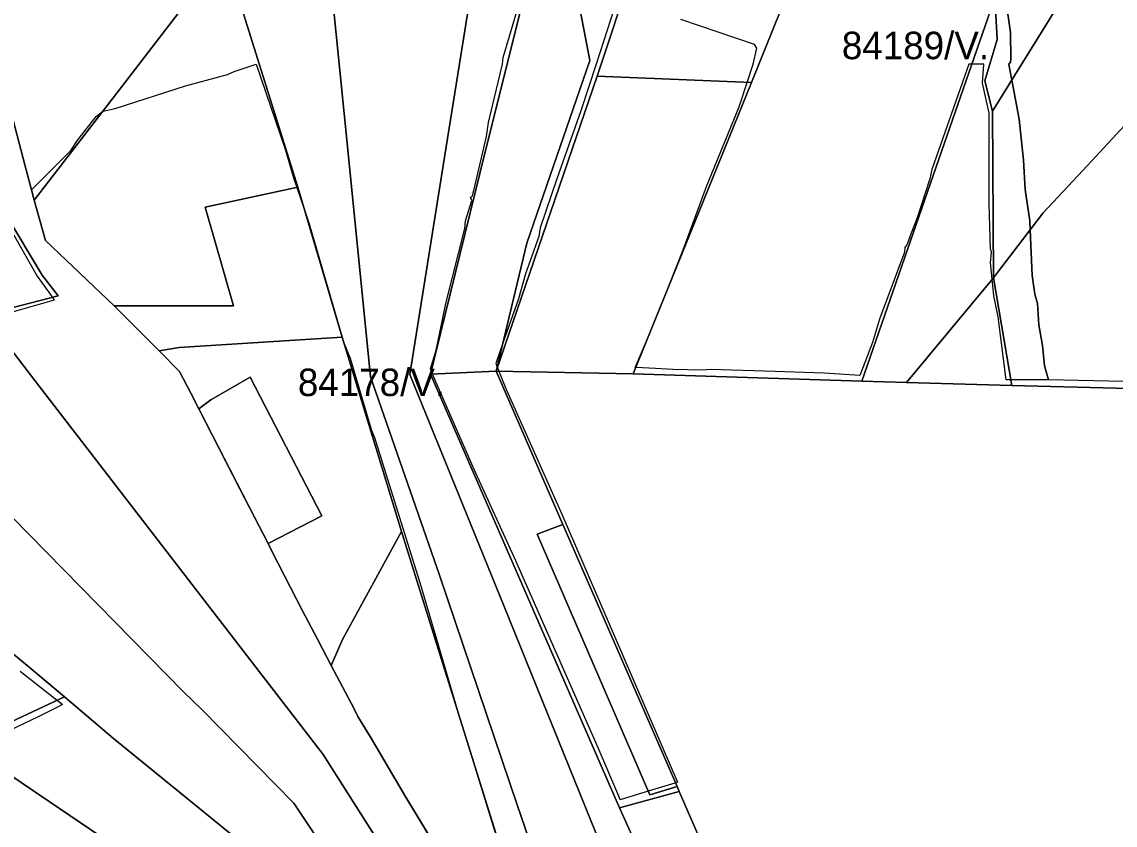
# Model space of a CAD drawing. Extents: x -477304 to -465429, y -1159113 to -1149210.
# Drawn here: x -471269 to -470673, y -1156415 to -1155977 of the extents above; entities that cross this region are included whole.
import ezdxf

# ---------------------------------------------------------------- set-up
doc = ezdxf.new("R2010")
doc.units = 0
doc.layers.add('BPEJ_s', color=7, linetype='Continuous')
doc.layers.add('PUPFL_s', color=7, linetype='Continuous')

msp = doc.modelspace()

# ---------------------------------------------------------------- linework, layer by layer
at = {"layer": 'BPEJ_s'}
for points in [[(-470945.68, -1155969.06), (-470955.68, -1156000), (-470964.08, -1156025.45), (-470977.28, -1156062.45), (-470986.21, -1156089.24), (-470987.06, -1156093.92), (-470994.3, -1156114.34), (-470998.12, -1156127.95), (-471006.59, -1156152.19), (-471010.46, -1156163.26), (-471010.09, -1156164.16), (-471009.69, -1156165.16), (-471009.57, -1156165.48), (-471008.76, -1156167.51), (-471006.22, -1156173.85), (-471004.5, -1156178.14), (-470974.51, -1156245.35), (-470911.38, -1156391.65), (-470912.45, -1156391.98), (-470912.84, -1156392.1), (-470927.34, -1156396.54), (-470942.66, -1156401.24), (-470943.46, -1156399.33), (-470954.59, -1156372.98), (-470999.61, -1156270.87), (-471022.37, -1156221.1), (-471044.99, -1156169), (-471045.64, -1156167.5), (-471046.19, -1156166.23), (-471043, -1156156.02), (-471039.15, -1156137.58), (-471037.68, -1156130.5), (-471027.47, -1156089.67), (-471027.05, -1156085.42), (-471023.64, -1156074.36), (-471024.28, -1156072.66), (-471023.76, -1156072.24), (-471023.22, -1156071.8), (-471021.73, -1156065.85), (-471015.56, -1156039.48), (-471014.5, -1156031.82), (-471006.82, -1156000), (-471006.54, -1155996.36), (-470995.6, -1155959.34)], [(-470945.68, -1155969.06), (-470955.68, -1156000), (-470964.08, -1156025.45), (-470977.28, -1156062.45), (-470986.21, -1156089.24), (-470987.06, -1156093.92), (-470994.3, -1156114.34), (-470998.12, -1156127.95), (-471006.59, -1156152.19), (-471010.46, -1156163.26), (-471010.09, -1156164.16), (-471009.69, -1156165.16), (-471009.57, -1156165.48), (-471008.76, -1156167.51), (-471006.22, -1156173.85), (-471004.5, -1156178.14), (-470974.51, -1156245.35), (-470911.38, -1156391.65), (-470912.45, -1156391.98), (-470912.84, -1156392.1), (-470927.34, -1156396.54), (-470942.66, -1156401.24), (-470943.46, -1156399.33), (-470954.59, -1156372.98), (-470999.61, -1156270.87), (-471022.37, -1156221.1), (-471044.99, -1156169), (-471045.64, -1156167.5), (-471046.19, -1156166.23), (-471043, -1156156.02), (-471039.15, -1156137.58), (-471037.68, -1156130.5), (-471027.47, -1156089.67), (-471027.05, -1156085.42), (-471023.64, -1156074.36), (-471024.28, -1156072.66), (-471023.76, -1156072.24), (-471023.22, -1156071.8), (-471021.73, -1156065.85), (-471015.56, -1156039.48), (-471014.5, -1156031.82), (-471006.82, -1156000), (-471006.54, -1155996.36), (-470995.6, -1155959.34)], [(-470732.35, -1155964.81), (-470729.8, -1155982.65), (-470729.59, -1155997.1), (-470729.61, -1155997.23), (-470729.8, -1155998.8), (-470730.72, -1156000), (-470729.97, -1156003.99), (-470729.1, -1156008.63), (-470725.11, -1156030), (-470722.7, -1156052.24), (-470721.85, -1156068.4), (-470719.3, -1156085.42), (-470719.09, -1156090.41), (-470718.03, -1156115.19), (-470716.54, -1156125.4), (-470715.05, -1156130.5), (-470714.41, -1156142.2), (-470712.28, -1156153.47), (-470711.22, -1156164.53), (-470709.07, -1156172.17), (-470729.5, -1156172.19), (-470732.25, -1156172.19), (-470736.53, -1156137.73), (-470738.87, -1156126.25), (-470739.83, -1156117.3), (-470740.78, -1156108.38), (-470740.14, -1156102.43), (-470740.78, -1156100.73), (-470741.42, -1156076.06), (-470741.42, -1156026.72), (-470745.04, -1156010.34), (-470744.38, -1156000), (-470750.86, -1156000), (-470752.57, -1156000), (-470772.68, -1156057.34), (-470773.75, -1156062.45), (-470780.77, -1156083.71), (-470783.89, -1156092.21), (-470786.08, -1156098.18), (-470787.36, -1156099.88), (-470787.57, -1156102.43), (-470801.18, -1156139.01), (-470805.01, -1156151.77), (-470812.04, -1156169.78), (-470831.38, -1156168.57), (-470858.29, -1156167.65), (-470893.49, -1156166.45), (-470897.74, -1156166.87), (-470913.9, -1156166.45), (-470923.49, -1156165.94), (-470934.17, -1156165.38), (-470934.48, -1156165.37), (-470929.02, -1156152.7), (-470926.24, -1156146.24), (-470919.84, -1156130.09), (-470908.37, -1156101.15), (-470895.61, -1156066.7), (-470877.75, -1156023.31), (-470876.14, -1156018.3), (-470874.34, -1156012.68), (-470873.41, -1156009.92), (-470870.05, -1156000), (-470868.13, -1155991.15), (-470869.4, -1155989.24), (-470909.63, -1155975.55)], [(-470660.6, -1156141.56), (-470667.91, -1156173.07), (-470709.07, -1156172.17), (-470711.22, -1156164.53), (-470712.28, -1156153.47), (-470714.41, -1156142.2), (-470715.05, -1156130.5), (-470716.54, -1156125.4), (-470718.03, -1156115.19), (-470719.09, -1156090.41), (-470719.3, -1156085.42), (-470721.85, -1156068.4), (-470722.7, -1156052.24), (-470725.11, -1156030), (-470729.1, -1156008.63), (-470729.97, -1156003.99), (-470730.72, -1156000), (-470729.8, -1155998.8), (-470729.61, -1155997.23), (-470729.59, -1155997.1), (-470729.8, -1155982.65), (-470732.35, -1155964.81)], [(-470740.78, -1156100.73), (-470741.42, -1156076.06), (-470741.42, -1156026.72), (-470745.04, -1156010.34), (-470744.38, -1156000), (-470750.86, -1156000), (-470752.57, -1156000), (-470772.68, -1156057.34), (-470773.75, -1156062.45), (-470780.77, -1156083.71), (-470783.89, -1156092.21), (-470786.08, -1156098.18), (-470787.36, -1156099.88), (-470787.57, -1156102.43), (-470801.18, -1156139.01), (-470805.01, -1156151.77), (-470812.04, -1156169.78), (-470831.38, -1156168.57), (-470858.29, -1156167.65), (-470893.49, -1156166.45), (-470897.74, -1156166.87), (-470913.9, -1156166.45), (-470923.49, -1156165.94), (-470934.17, -1156165.38), (-470934.48, -1156165.37), (-470929.02, -1156152.7), (-470926.24, -1156146.24), (-470919.84, -1156130.09), (-470908.37, -1156101.15), (-470895.61, -1156066.7), (-470877.75, -1156023.31), (-470876.14, -1156018.3), (-470874.34, -1156012.68), (-470873.41, -1156009.92), (-470870.05, -1156000), (-470868.13, -1155991.15), (-470869.4, -1155989.24), (-470909.63, -1155975.55)], [(-471042.04, -1156428.68), (-471059.62, -1156399.79), (-471066.16, -1156388.67), (-471079.07, -1156366.75), (-471079.78, -1156365.58), (-471085.67, -1156355.89), (-471087.65, -1156351.63), (-471100.2, -1156327.91), (-471107.79, -1156313.55), (-471115.83, -1156298.18), (-471132.57, -1156265.65), (-471134.62, -1156261.42), (-471142.15, -1156247.08), (-471150.07, -1156231.59), (-471165.13, -1156202.13), (-471172.43, -1156187.92), (-471176.94, -1156179.15), (-471182.93, -1156167.64), (-471194.16, -1156156.36), (-471218.65, -1156131.76), (-471237.21, -1156114.14), (-471256.12, -1156096.18), (-471262.2, -1156074.12), (-471263.64, -1156068.5), (-471242.27, -1156047.13), (-471238.45, -1156041.18), (-471228.45, -1156028.42), (-471225, -1156025.78), (-471224.83, -1156025.65), (-471218.03, -1156024.16), (-471179.75, -1156011.83), (-471156.78, -1156005.66), (-471153.16, -1156003.96), (-471141.13, -1156000), (-471125.3, -1156046.28), (-471120.62, -1156062.45), (-471119.04, -1156067.15), (-471114.35, -1156081.1), (-471112.33, -1156087.12), (-471093.88, -1156150.13), (-471093.4, -1156151.77), (-471093.31, -1156151.99), (-471090, -1156160.28), (-471078.73, -1156198.56), (-471077.68, -1156201.08), (-471076.6, -1156203.66), (-471051.29, -1156284.48), (-471030.59, -1156355.12), (-471029.6, -1156358.49), (-471008.84, -1156425.66)], [(-471042.04, -1156428.68), (-471059.62, -1156399.79), (-471066.16, -1156388.67), (-471079.07, -1156366.75), (-471079.78, -1156365.58), (-471085.67, -1156355.89), (-471087.65, -1156351.63), (-471100.2, -1156327.91), (-471107.79, -1156313.55), (-471115.83, -1156298.18), (-471132.57, -1156265.65), (-471134.62, -1156261.42), (-471142.15, -1156247.08), (-471150.07, -1156231.59), (-471165.13, -1156202.13), (-471172.43, -1156187.92), (-471176.94, -1156179.15), (-471182.93, -1156167.64), (-471194.16, -1156156.36), (-471218.65, -1156131.76), (-471237.21, -1156114.14), (-471256.12, -1156096.18), (-471262.2, -1156074.12), (-471263.64, -1156068.5), (-471242.27, -1156047.13), (-471238.45, -1156041.18), (-471228.45, -1156028.42), (-471225, -1156025.78), (-471224.83, -1156025.65), (-471218.03, -1156024.16), (-471179.75, -1156011.83), (-471156.78, -1156005.66), (-471153.16, -1156003.96), (-471141.13, -1156000), (-471125.3, -1156046.28), (-471120.62, -1156062.45), (-471119.04, -1156067.15), (-471114.35, -1156081.1), (-471112.33, -1156087.12), (-471093.88, -1156150.13), (-471093.4, -1156151.77), (-471093.31, -1156151.99), (-471090, -1156160.28), (-471078.73, -1156198.56), (-471077.68, -1156201.08), (-471076.6, -1156203.66), (-471051.29, -1156284.48), (-471030.59, -1156355.12), (-471029.6, -1156358.49), (-471008.84, -1156425.66)], [(-471279.71, -1156082.01), (-471260.57, -1156115.62), (-471253.55, -1156125.4), (-471252.34, -1156127.18), (-471251.36, -1156128.62), (-471275.45, -1156135.61)], [(-471279.71, -1156082.01), (-471260.57, -1156115.62), (-471253.55, -1156125.4), (-471252.34, -1156127.18), (-471251.36, -1156128.62), (-471275.45, -1156135.61)], [(-470667.91, -1156173.07), (-470709.07, -1156172.17), (-470729.5, -1156172.19), (-470732.25, -1156172.19), (-470736.53, -1156137.73), (-470738.87, -1156126.25), (-470739.83, -1156117.3), (-470740.78, -1156108.38), (-470740.14, -1156102.43), (-470740.78, -1156100.73)], [(-471269.92, -1156331.06), (-471251.21, -1156345.73), (-471249.66, -1156346.95), (-471246.74, -1156349.24), (-471247.09, -1156349.42), (-471249.93, -1156350.84), (-471260.14, -1156355.94), (-471295.02, -1156372.53)], [(-471269.92, -1156331.06), (-471251.21, -1156345.73), (-471249.66, -1156346.95), (-471246.74, -1156349.24), (-471247.09, -1156349.42), (-471249.93, -1156350.84), (-471260.14, -1156355.94), (-471295.02, -1156372.53)]]:
    msp.add_lwpolyline(points, dxfattribs=at)
at = {"layer": 'PUPFL_s'}
for points in [[(-470935.59, -1156168.87), (-470871.07, -1156010.02), (-470819.95, -1155883.26), (-470813.13, -1155866.28), (-470759.68, -1155733.22), (-470763.72, -1155786.26), (-470753.61, -1155914.38), (-470734.63, -1155953.27), (-470768.84, -1156051.75), (-470810.94, -1156172.94)], [(-471297.6, -1155752.45), (-471296.48, -1155752.56), (-471280.11, -1155748.53), (-471218.27, -1155734.79), (-471210, -1155735.43), (-471205.07, -1155769.96), (-471190.45, -1155819.3), (-471178.61, -1155865.59), (-471167.57, -1155900.46), (-471158.43, -1155939.27), (-471214.34, -1156011.93), (-471262.2, -1156074.12), (-471263.64, -1156068.5), (-471267.43, -1156054.89), (-471277.02, -1156018.04), (-471286.83, -1155984.06), (-471292.42, -1155939.56), (-471298.69, -1155885.02), (-471302.86, -1155851.34), (-471321.82, -1155797.02), (-471352.28, -1155750.27), (-471327.49, -1155750.42)], [(-471335.34, -1156033.41), (-471352.09, -1155994.3), (-471353.16, -1155987.73), (-471374.67, -1155887.84), (-471394.18, -1155857.04), (-471413.11, -1155829.21), (-471384.16, -1155760.21), (-471354.92, -1155809.63), (-471336.18, -1155847.61), (-471328.89, -1155879.31), (-471334.47, -1155881.16), (-471319.28, -1155913.14), (-471313.55, -1155947.19), (-471313, -1155973.03), (-471301.66, -1155997.94), (-471288.93, -1156028.33), (-471288.78, -1156041.76), (-471277.1, -1156082.86), (-471257.87, -1156115.02), (-471249.19, -1156126.38), (-471274.47, -1156132.85), (-471299.44, -1156133.63), (-471308.75, -1156091.69), (-471324.31, -1156055.79)], [(-470829.99, -1156693.11), (-470839.78, -1156738.1), (-470857.31, -1156707.13), (-470883.93, -1156665.4), (-470899.91, -1156638.59), (-470923.9, -1156598.35), (-470951.29, -1156542.46), (-470998.67, -1156404.46), (-471041.13, -1156278.75), (-471078.8, -1156170.55), (-471091.08, -1156048.56), (-471099.82, -1155961.8), (-471106.55, -1155894.96), (-471050.48, -1155859.52), (-471003.33, -1155831.89), (-471006.43, -1155849.41), (-471022.64, -1155951.92), (-471037.55, -1156045.07), (-471057.43, -1156169.23), (-471005.98, -1156295.75), (-470958.75, -1156412.58), (-470890.49, -1156579.75)], [(-470935.75, -1155947.84), (-470904.43, -1155857.17), (-470864.85, -1155869.31), (-470819.95, -1155883.26), (-470871.07, -1156010.02), (-470955.14, -1156006.49)], [(-470739.63, -1156025.68), (-470743.8, -1156009.07), (-470737.04, -1155986.49), (-470737.91, -1155969.8), (-470734.63, -1155953.27), (-470722.1, -1155935.9), (-470668.44, -1155890.52), (-470654.11, -1155881.35), (-470651.37, -1155879.6), (-470655.51, -1155923.82), (-470690.93, -1155946.78)], [(-470899.91, -1156638.59), (-470911.91, -1156646.55), (-470951.05, -1156583.4), (-470968.09, -1156553.33), (-470971.14, -1156547.88), (-470975.38, -1156532.59), (-471011.57, -1156415.99), (-471061.89, -1156254.93), (-471094.26, -1156148.89), (-471118.52, -1156067.04), (-471158.43, -1155939.27), (-471115.09, -1155900.78), (-471113.25, -1155899.47), (-471106.55, -1155894.96), (-471099.82, -1155961.8), (-471091.08, -1156048.56), (-471078.8, -1156170.55), (-471041.13, -1156278.75), (-470998.67, -1156404.46), (-470951.29, -1156542.46), (-470923.9, -1156598.35)], [(-470655.51, -1155923.82), (-470645.63, -1155944.19), (-470642.11, -1156005.92), (-470690.4, -1156057.92), (-470711.91, -1156081.08), (-470736.91, -1156113.58), (-470739.11, -1156116.44), (-470739.63, -1156025.68), (-470690.93, -1155946.78)], [(-470965.47, -1155965.84), (-470959.29, -1155997.99), (-470993.51, -1156097.54), (-471010.25, -1156167.48), (-471046.02, -1156169.04), (-471016.4, -1156048.46), (-470994.28, -1155959.7), (-470987.81, -1155933.73), (-470960.48, -1155941.14)], [(-471218.65, -1156131.76), (-471256.12, -1156096.18), (-471262.2, -1156074.12), (-471214.34, -1156011.93), (-471158.43, -1155939.27), (-471118.52, -1156067.04), (-471168.99, -1156077.91), (-471153.56, -1156131.85)], [(-470935.75, -1155947.84), (-470955.14, -1156006.49), (-471010.25, -1156167.48), (-470993.51, -1156097.54), (-470959.29, -1155997.99), (-470965.47, -1155965.84), (-470960.48, -1155941.14)], [(-471016.4, -1156048.46), (-471046.02, -1156169.04), (-470993.12, -1156290.52), (-470943.01, -1156405.58), (-470908.05, -1156482.93), (-470882.28, -1156541.77), (-470842.07, -1156630.77), (-470824.8, -1156668), (-470829.99, -1156693.11), (-470890.49, -1156579.75), (-470958.75, -1156412.58), (-471005.98, -1156295.75), (-471057.43, -1156169.23), (-471037.55, -1156045.07), (-471022.64, -1155951.92), (-470994.28, -1155959.7)], [(-470737.91, -1155969.8), (-470737.04, -1155986.49), (-470743.8, -1156009.07), (-470739.63, -1156025.68), (-470739.11, -1156116.44), (-470786.5, -1156173.61), (-470810.94, -1156172.94), (-470768.84, -1156051.75), (-470734.63, -1155953.27)], [(-471010.25, -1156167.48), (-470955.14, -1156006.49), (-470871.07, -1156010.02), (-470935.59, -1156168.87)], [(-470728.99, -1156175.18), (-470739.11, -1156116.44), (-470736.91, -1156113.58), (-470711.91, -1156081.08), (-470690.4, -1156057.92), (-470642.11, -1156005.92), (-470634.13, -1156027.77), (-470665.07, -1156176.93)], [(-471168.99, -1156077.91), (-471118.52, -1156067.04), (-471094.26, -1156148.89), (-471183.14, -1156154.58), (-471194.16, -1156156.36), (-471218.65, -1156131.76), (-471153.56, -1156131.85)], [(-470739.11, -1156116.44), (-470728.99, -1156175.18), (-470786.5, -1156173.61)], [(-471165.98, -1156183.05), (-471172.43, -1156187.92), (-471176.94, -1156179.15), (-471182.93, -1156167.64), (-471194.16, -1156156.36), (-471183.14, -1156154.58), (-471094.26, -1156148.89), (-471061.89, -1156254.93), (-471094.1, -1156313.82), (-471100.2, -1156327.91), (-471107.79, -1156313.55), (-471115.83, -1156298.18), (-471132.57, -1156265.65), (-471134.62, -1156261.42), (-471105.39, -1156246.26), (-471144.44, -1156170.78)], [(-471010.25, -1156167.48), (-470973.86, -1156251.01), (-470987.9, -1156256.41), (-470926.51, -1156398.46), (-470911.56, -1156394.03), (-470910.41, -1156396.67), (-470943.01, -1156405.58), (-470993.12, -1156290.52), (-471046.02, -1156169.04)], [(-471165.13, -1156202.13), (-471172.43, -1156187.92), (-471165.98, -1156183.05), (-471144.44, -1156170.78), (-471105.39, -1156246.26), (-471134.62, -1156261.42), (-471142.15, -1156247.08)], [(-471300.52, -1156370.77), (-471344.97, -1156340.66), (-471388.26, -1156311.33), (-471378.62, -1156294.95), (-471360.17, -1156252.46), (-471312.1, -1156290.05), (-471265.02, -1156328.83), (-471245.75, -1156345.12)], [(-470911.56, -1156394.03), (-470926.51, -1156398.46), (-470987.9, -1156256.41), (-470973.86, -1156251.01), (-470963.7, -1156274.33)], [(-471094.1, -1156313.82), (-471061.89, -1156254.93), (-471011.57, -1156415.99), (-470975.38, -1156532.59), (-470971.14, -1156547.88), (-470982.3, -1156527.89), (-470994.75, -1156506.76), (-471024.65, -1156457.77), (-471039.56, -1156432.75), (-471059.62, -1156399.79), (-471079.07, -1156366.75), (-471085.67, -1156355.89), (-471087.65, -1156351.63), (-471100.2, -1156327.91)], [(-471213.05, -1156483.92), (-471418.44, -1156369.64), (-471388.89, -1156312.41), (-471388.26, -1156311.33), (-471344.97, -1156340.66), (-471300.52, -1156370.77), (-471254.07, -1156402.24), (-471204.52, -1156435.81), (-471188.34, -1156446.78)], [(-470882.28, -1156541.77), (-470908.05, -1156482.93), (-470943.01, -1156405.58), (-470910.41, -1156396.67), (-470868.48, -1156493.08), (-470813.92, -1156617.1), (-470824.8, -1156668), (-470842.07, -1156630.77)]]:
    msp.add_lwpolyline(points, close=True, dxfattribs=at)
for points in [[(-471277.02, -1156018.04), (-471267.43, -1156054.89), (-471263.64, -1156068.5), (-471262.2, -1156074.12), (-471256.12, -1156096.18), (-471218.65, -1156131.76), (-471194.16, -1156156.36), (-471182.93, -1156167.64), (-471176.94, -1156179.15), (-471172.43, -1156187.92), (-471165.13, -1156202.13), (-471142.15, -1156247.08), (-471134.62, -1156261.42), (-471132.57, -1156265.65), (-471115.83, -1156298.18), (-471107.79, -1156313.55), (-471100.2, -1156327.91), (-471087.65, -1156351.63), (-471085.67, -1156355.89), (-471079.07, -1156366.75), (-471059.62, -1156399.79), (-471039.56, -1156432.75)], [(-471274.47, -1156132.85), (-471249.19, -1156126.38), (-471257.87, -1156115.02), (-471277.1, -1156082.86)], [(-470831.18, -1156842.78), (-470865.45, -1156781.35), (-470876.39, -1156762.46), (-470904.82, -1156708.74), (-470932.99, -1156656.84), (-470979.68, -1156577.38), (-471004.02, -1156534.86), (-471012.04, -1156522.41), (-471104.61, -1156376.61), (-471261.42, -1156173.22), (-471289.86, -1156136.08)], [(-471289.86, -1156136.08), (-471261.42, -1156173.22), (-471104.61, -1156376.61), (-471012.04, -1156522.41), (-471004.02, -1156534.86), (-470979.68, -1156577.38), (-470932.99, -1156656.84), (-470904.82, -1156708.74), (-470876.39, -1156762.46), (-470865.45, -1156781.35), (-470831.18, -1156842.78), (-470803.02, -1156894.61), (-470754.51, -1156984.97), (-470731.97, -1157027.06)], [(-470687.64, -1157030.91), (-470700.64, -1156979.02), (-470728, -1156928.38), (-470732.47, -1156920.62), (-470775.3, -1156860.81), (-470793.46, -1156829.26), (-470800.18, -1156818.15), (-470828.14, -1156780.36), (-470843.81, -1156757.99), (-470839.78, -1156738.1), (-470829.99, -1156693.11), (-470824.8, -1156668), (-470813.92, -1156617.1), (-470868.48, -1156493.08), (-470910.41, -1156396.67), (-470911.56, -1156394.03), (-470963.7, -1156274.33), (-470973.86, -1156251.01), (-471010.25, -1156167.48), (-470935.59, -1156168.87), (-470810.94, -1156172.94), (-470786.5, -1156173.61), (-470728.99, -1156175.18), (-470665.07, -1156176.93)], [(-470788.91, -1157034.56), (-470837.95, -1156923.96), (-470865.11, -1156861.22), (-470892.06, -1156802.75), (-470904.7, -1156775.84), (-470927.35, -1156725.5), (-470954.86, -1156666.3), (-470999.52, -1156589.43), (-471023.74, -1156545.99), (-471067.19, -1156483.02), (-471120.69, -1156403.15), (-471170.67, -1156352.19), (-471180.88, -1156342.37), (-471339.94, -1156180.31)], [(-471339.94, -1156180.31), (-471180.88, -1156342.37), (-471170.67, -1156352.19), (-471120.69, -1156403.15), (-471067.19, -1156483.02), (-471023.74, -1156545.99), (-470999.52, -1156589.43), (-470954.86, -1156666.3), (-470927.35, -1156725.5), (-470904.7, -1156775.84), (-470892.06, -1156802.75), (-470865.11, -1156861.22), (-470837.95, -1156923.96), (-470788.91, -1157034.56)], [(-470852.74, -1157034.5), (-470868.9, -1156986.68), (-470872.09, -1156978.33), (-470884.51, -1156938.86), (-470909.89, -1156855.91), (-470930.15, -1156798.71), (-470950.79, -1156742.11), (-470976.81, -1156676.06), (-471009.62, -1156619.44), (-471043.95, -1156556.84), (-471063.24, -1156532.17), (-471096.46, -1156487.64), (-471140.81, -1156431.51), (-471179.88, -1156399.64), (-471218.94, -1156367.77), (-471245.75, -1156345.12), (-471265.02, -1156328.83), (-471312.1, -1156290.05)], [(-471204.52, -1156435.81), (-471254.07, -1156402.24), (-471300.52, -1156370.77), (-471245.75, -1156345.12), (-471218.94, -1156367.77), (-471179.88, -1156399.64), (-471140.81, -1156431.51)]]:
    msp.add_lwpolyline(points, dxfattribs=at)

# ---------------------------------------------------------------- texts
at = {"layer": 'BPEJ_s'}
for s, p in [('84189/V.', (-470821.78, -1155997.24)), ('84178/V.', (-471118.44, -1156181.02))]:
    msp.add_text(s, height=15, dxfattribs=at).set_placement(p)

doc.saveas('drawing.dxf')
